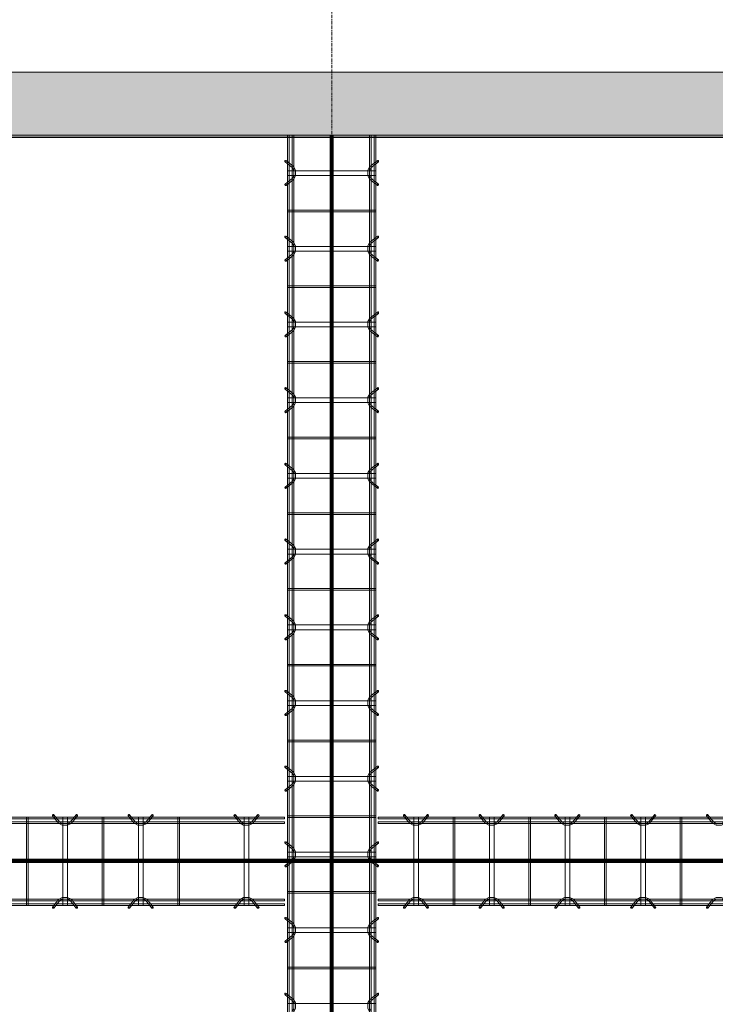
# Model space of a CAD drawing. Header units: inches. Extents: x -4136 to 1945, y -6639 to 12387.
# Tile 511 of 656: x -3204 to -3094, y 11939 to 12096. Entities that reach past the tile are written whole.
import ezdxf

# ---------------------------------------------------------------- set-up
doc = ezdxf.new("R2010")
doc.units = ezdxf.units.IN
doc.header["$MEASUREMENT"] = 0
doc.linetypes.add('Línea de rejilla', pattern=[0.875, 0.5, -0.125, 0.125, -0.125])
for name, color, linetype, lineweight in [('A-FLOR', 7, 'Continuous', 9), ('A-GENM', 7, 'Continuous', 9), ('A-WALL-PATT', 7, 'Continuous', 18), ('S-BEAM', 7, 'Continuous', 9), ('S-FNDN', 7, 'Continuous', 9), ('S-GRID', 7, 'Continuous', 9)]:
    doc.layers.add(name, color=color, linetype=linetype, lineweight=lineweight)

# ---------------------------------------------------------------- blocks, each defined once
blk = doc.blocks.new('Dowel bar assembly - Dowel bar assembly-673506-SLAB ON GROUND JOINTS')
at = {"layer": 'S-BEAM', "color": 253, "true_color": 0xaaaaaa}
for p, q in [((209.52, 1.98), (0, 1.98)), ((0, 1.98), (0, 1.72)), ((0, 1.72), (0, 1.98)), ((0, 1.72), (209.52, 1.72)), ((4.02, 2.23), (4.97, 1.03)), ((5.18, 1.19), (4.23, 2.39)), ((5.63, 1.99), (5.63, -12.01)), ((6.38, 1.99), (5.63, 1.99)), ((5.63, 1.99), (6.38, 1.99)), ((6.38, -12.01), (6.38, 1.99)), ((7.76, 2.39), (6.81, 1.19)), ((7.01, 1.03), (7.96, 2.23)), ((11.87, 1.99), (11.87, -12.01)), ((12.13, 1.99), (11.87, 1.99)), ((11.87, 1.99), (12.13, 1.99)), ((12.13, -12.01), (12.13, 1.99)), ((16.02, 2.23), (16.97, 1.03)), ((17.18, 1.19), (16.23, 2.39)), ((17.63, 1.99), (17.63, -12.01)), ((18.38, 1.99), (17.63, 1.99)), ((17.63, 1.99), (18.38, 1.99)), ((18.38, -12.01), (18.38, 1.99)), ((19.76, 2.39), (18.81, 1.19)), ((19.01, 1.03), (19.96, 2.23)), ((23.87, 1.99), (23.87, -12.01)), ((24.13, 1.99), (23.87, 1.99)), ((23.87, 1.99), (24.13, 1.99)), ((24.13, -12.01), (24.13, 1.99)), ((28.02, 2.23), (28.97, 1.03)), ((29.18, 1.19), (28.23, 2.39)), ((29.63, 1.99), (29.63, -12.01)), ((30.38, 1.99), (29.63, 1.99)), ((29.63, 1.99), (30.38, 1.99)), ((30.38, -12.01), (30.38, 1.99)), ((31.76, 2.39), (30.81, 1.19)), ((31.01, 1.03), (31.96, 2.23)), ((35.87, 1.99), (35.87, -12.01)), ((36.13, 1.99), (35.87, 1.99)), ((35.87, 1.99), (36.13, 1.99)), ((36.13, -12.01), (36.13, 1.99)), ((40.02, 2.23), (40.97, 1.03)), ((41.18, 1.19), (40.23, 2.39)), ((41.63, 1.99), (41.63, -12.01)), ((42.38, 1.99), (41.63, 1.99)), ((41.63, 1.99), (42.38, 1.99)), ((42.38, -12.01), (42.38, 1.99)), ((43.76, 2.39), (42.81, 1.19)), ((43.01, 1.03), (43.96, 2.23)), ((47.87, 1.99), (47.87, -12.01)), ((48.13, 1.99), (47.87, 1.99)), ((47.87, 1.99), (48.13, 1.99)), ((48.13, -12.01), (48.13, 1.99)), ((52.02, 2.23), (52.97, 1.03)), ((53.18, 1.19), (52.23, 2.39)), ((53.63, 1.99), (53.63, -12.01)), ((54.38, 1.99), (53.63, 1.99)), ((53.63, 1.99), (54.38, 1.99)), ((54.38, -12.01), (54.38, 1.99)), ((55.76, 2.39), (54.81, 1.19)), ((55.01, 1.03), (55.96, 2.23)), ((59.87, 1.99), (59.87, -12.01)), ((60.13, 1.99), (59.87, 1.99)), ((59.87, 1.99), (60.13, 1.99)), ((60.13, -12.01), (60.13, 1.99)), ((64.02, 2.23), (64.97, 1.03)), ((65.18, 1.19), (64.23, 2.39)), ((65.63, 1.99), (65.63, -12.01)), ((66.38, 1.99), (65.63, 1.99)), ((65.63, 1.99), (66.38, 1.99)), ((66.38, -12.01), (66.38, 1.99)), ((67.76, 2.39), (66.81, 1.19)), ((67.01, 1.03), (67.96, 2.23)), ((71.87, 1.99), (71.87, -12.01)), ((72.13, 1.99), (71.87, 1.99)), ((71.87, 1.99), (72.13, 1.99)), ((72.13, -12.01), (72.13, 1.99)), ((76.02, 2.23), (76.97, 1.03)), ((77.18, 1.19), (76.23, 2.39)), ((77.63, 1.99), (77.63, -12.01)), ((78.38, 1.99), (77.63, 1.99)), ((77.63, 1.99), (78.38, 1.99)), ((78.38, -12.01), (78.38, 1.99)), ((79.76, 2.39), (78.81, 1.19)), ((79.01, 1.03), (79.96, 2.23)), ((83.87, 1.99), (83.87, -12.01)), ((84.13, 1.99), (83.87, 1.99)), ((83.87, 1.99), (84.13, 1.99)), ((84.13, -12.01), (84.13, 1.99)), ((88.02, 2.23), (88.97, 1.03)), ((89.18, 1.19), (88.23, 2.39)), ((89.63, 1.99), (89.63, -12.01)), ((90.38, 1.99), (89.63, 1.99)), ((89.63, 1.99), (90.38, 1.99)), ((90.38, -12.01), (90.38, 1.99)), ((91.76, 2.39), (90.81, 1.19)), ((91.01, 1.03), (91.96, 2.23)), ((95.87, 1.99), (95.87, -12.01)), ((96.13, 1.99), (95.87, 1.99)), ((95.87, 1.99), (96.13, 1.99)), ((96.13, -12.01), (96.13, 1.99)), ((100.02, 2.23), (100.97, 1.03)), ((101.18, 1.19), (100.23, 2.39)), ((101.63, 1.99), (101.63, -12.01)), ((102.38, 1.99), (101.63, 1.99)), ((101.63, 1.99), (102.38, 1.99)), ((102.38, -12.01), (102.38, 1.99)), ((103.76, 2.39), (102.81, 1.19)), ((103.01, 1.03), (103.96, 2.23)), ((107.87, 1.99), (107.87, -12.01)), ((108.13, 1.99), (107.87, 1.99)), ((107.87, 1.99), (108.13, 1.99)), ((108.13, -12.01), (108.13, 1.99)), ((112.02, 2.23), (112.97, 1.03)), ((113.18, 1.19), (112.23, 2.39)), ((113.63, 1.99), (113.63, -12.01)), ((114.38, 1.99), (113.63, 1.99)), ((113.63, 1.99), (114.38, 1.99)), ((114.38, -12.01), (114.38, 1.99)), ((115.76, 2.39), (114.81, 1.19)), ((115.01, 1.03), (115.96, 2.23)), ((119.87, 1.99), (119.87, -12.01)), ((120.13, 1.99), (119.87, 1.99)), ((119.87, 1.99), (120.13, 1.99)), ((120.13, -12.01), (120.13, 1.99)), ((124.02, 2.23), (124.97, 1.03)), ((125.18, 1.19), (124.23, 2.39)), ((125.63, 1.99), (125.63, -12.01)), ((126.38, 1.99), (125.63, 1.99)), ((125.63, 1.99), (126.38, 1.99)), ((126.38, -12.01), (126.38, 1.99)), ((127.76, 2.39), (126.81, 1.19)), ((127.01, 1.03), (127.96, 2.23)), ((131.87, 1.99), (131.87, -12.01)), ((132.13, 1.99), (131.87, 1.99)), ((131.87, 1.99), (132.13, 1.99)), ((132.13, -12.01), (132.13, 1.99)), ((136.02, 2.23), (136.97, 1.03)), ((137.18, 1.19), (136.23, 2.39)), ((137.63, 1.99), (137.63, -12.01)), ((138.38, 1.99), (137.63, 1.99)), ((137.63, 1.99), (138.38, 1.99)), ((209.52, 1.25), (0, 1.25)), ((0, 0.99), (0, 1.25)), ((0, 1.25), (0, 0.99)), ((0, 0.99), (209.52, 0.99)), ((209.52, -11.01), (0, -11.01)), ((0, -11.27), (0, -11.01)), ((0, -11.01), (0, -11.27)), ((0, -11.27), (209.52, -11.27)), ((209.52, -11.74), (0, -11.74)), ((0, -12), (0, -11.74)), ((0, -11.74), (0, -12)), ((0, -12), (209.52, -12)), ((4.97, -11.05), (4.02, -12.25)), ((4.23, -12.41), (5.18, -11.21)), ((6.38, -12.01), (5.63, -12.01)), ((5.63, -12.01), (6.38, -12.01)), ((6.81, -11.21), (7.76, -12.41)), ((7.96, -12.25), (7.01, -11.05)), ((12.13, -12.01), (11.87, -12.01)), ((11.87, -12.01), (12.13, -12.01)), ((16.97, -11.05), (16.02, -12.25)), ((16.23, -12.41), (17.18, -11.21)), ((18.38, -12.01), (17.63, -12.01)), ((17.63, -12.01), (18.38, -12.01)), ((18.81, -11.21), (19.76, -12.41)), ((19.96, -12.25), (19.01, -11.05)), ((24.13, -12.01), (23.87, -12.01)), ((23.87, -12.01), (24.13, -12.01)), ((28.97, -11.05), (28.02, -12.25)), ((28.23, -12.41), (29.18, -11.21)), ((30.38, -12.01), (29.63, -12.01)), ((29.63, -12.01), (30.38, -12.01)), ((30.81, -11.21), (31.76, -12.41)), ((31.96, -12.25), (31.01, -11.05)), ((36.13, -12.01), (35.87, -12.01)), ((35.87, -12.01), (36.13, -12.01)), ((40.97, -11.05), (40.02, -12.25)), ((40.23, -12.41), (41.18, -11.21)), ((42.38, -12.01), (41.63, -12.01)), ((41.63, -12.01), (42.38, -12.01)), ((42.81, -11.21), (43.76, -12.41)), ((43.96, -12.25), (43.01, -11.05)), ((48.13, -12.01), (47.87, -12.01)), ((47.87, -12.01), (48.13, -12.01)), ((52.97, -11.05), (52.02, -12.25)), ((52.23, -12.41), (53.18, -11.21)), ((54.38, -12.01), (53.63, -12.01)), ((53.63, -12.01), (54.38, -12.01)), ((54.81, -11.21), (55.76, -12.41)), ((55.96, -12.25), (55.01, -11.05)), ((60.13, -12.01), (59.87, -12.01)), ((59.87, -12.01), (60.13, -12.01)), ((64.97, -11.05), (64.02, -12.25)), ((64.23, -12.41), (65.18, -11.21)), ((66.38, -12.01), (65.63, -12.01)), ((65.63, -12.01), (66.38, -12.01)), ((66.81, -11.21), (67.76, -12.41)), ((67.96, -12.25), (67.01, -11.05)), ((72.13, -12.01), (71.87, -12.01)), ((71.87, -12.01), (72.13, -12.01)), ((76.97, -11.05), (76.02, -12.25)), ((76.23, -12.41), (77.18, -11.21)), ((78.38, -12.01), (77.63, -12.01)), ((77.63, -12.01), (78.38, -12.01)), ((78.81, -11.21), (79.76, -12.41)), ((79.96, -12.25), (79.01, -11.05)), ((84.13, -12.01), (83.87, -12.01)), ((83.87, -12.01), (84.13, -12.01)), ((88.97, -11.05), (88.02, -12.25)), ((88.23, -12.41), (89.18, -11.21)), ((90.38, -12.01), (89.63, -12.01)), ((89.63, -12.01), (90.38, -12.01)), ((90.81, -11.21), (91.76, -12.41)), ((91.96, -12.25), (91.01, -11.05)), ((96.13, -12.01), (95.87, -12.01)), ((95.87, -12.01), (96.13, -12.01)), ((100.97, -11.05), (100.02, -12.25)), ((100.23, -12.41), (101.18, -11.21)), ((102.38, -12.01), (101.63, -12.01)), ((101.63, -12.01), (102.38, -12.01)), ((102.81, -11.21), (103.76, -12.41)), ((103.96, -12.25), (103.01, -11.05)), ((108.13, -12.01), (107.87, -12.01)), ((107.87, -12.01), (108.13, -12.01)), ((112.97, -11.05), (112.02, -12.25)), ((112.23, -12.41), (113.18, -11.21)), ((114.38, -12.01), (113.63, -12.01)), ((113.63, -12.01), (114.38, -12.01)), ((114.81, -11.21), (115.76, -12.41)), ((115.96, -12.25), (115.01, -11.05)), ((120.13, -12.01), (119.87, -12.01)), ((119.87, -12.01), (120.13, -12.01)), ((124.97, -11.05), (124.02, -12.25)), ((124.23, -12.41), (125.18, -11.21)), ((126.38, -12.01), (125.63, -12.01)), ((125.63, -12.01), (126.38, -12.01)), ((126.81, -11.21), (127.76, -12.41)), ((127.96, -12.25), (127.01, -11.05)), ((132.13, -12.01), (131.87, -12.01)), ((131.87, -12.01), (132.13, -12.01)), ((136.97, -11.05), (136.02, -12.25)), ((136.23, -12.41), (137.18, -11.21)), ((138.38, -12.01), (137.63, -12.01)), ((137.63, -12.01), (138.38, -12.01))]:
    blk.add_line(p, q, dxfattribs=at)
at = {"layer": 'S-BEAM', "color": 253, "true_color": 0xaaaaaa, "flags": 128}
for points in [[(4.97, 1.03), (5.53, 0.73), (6.39, 0.72), (6.97, 0.99), (7.01, 1.03)], [(5.18, 1.19), (5.62, 0.97), (6.38, 0.98), (6.81, 1.19)], [(16.97, 1.03), (17.53, 0.73), (18.39, 0.72), (18.97, 0.99), (19.01, 1.03)], [(17.18, 1.19), (17.62, 0.97), (18.38, 0.98), (18.81, 1.19)], [(28.97, 1.03), (29.53, 0.73), (30.39, 0.72), (30.97, 0.99), (31.01, 1.03)], [(29.18, 1.19), (29.62, 0.97), (30.38, 0.98), (30.81, 1.19)], [(40.97, 1.03), (41.53, 0.73), (42.39, 0.72), (42.97, 0.99), (43.01, 1.03)], [(41.18, 1.19), (41.62, 0.97), (42.38, 0.98), (42.81, 1.19)], [(52.97, 1.03), (53.53, 0.73), (54.39, 0.72), (54.97, 0.99), (55.01, 1.03)], [(53.18, 1.19), (53.62, 0.97), (54.38, 0.98), (54.81, 1.19)], [(64.97, 1.03), (65.53, 0.73), (66.39, 0.72), (66.97, 0.99), (67.01, 1.03)], [(65.18, 1.19), (65.62, 0.97), (66.38, 0.98), (66.81, 1.19)], [(76.97, 1.03), (77.53, 0.73), (78.39, 0.72), (78.97, 0.99), (79.01, 1.03)], [(77.18, 1.19), (77.62, 0.97), (78.38, 0.98), (78.81, 1.19)], [(88.97, 1.03), (89.53, 0.73), (90.39, 0.72), (90.97, 0.99), (91.01, 1.03)], [(89.18, 1.19), (89.62, 0.97), (90.38, 0.98), (90.81, 1.19)], [(100.97, 1.03), (101.53, 0.73), (102.39, 0.72), (102.97, 0.99), (103.01, 1.03)], [(101.18, 1.19), (101.62, 0.97), (102.38, 0.98), (102.81, 1.19)], [(112.97, 1.03), (113.53, 0.73), (114.39, 0.72), (114.97, 0.99), (115.01, 1.03)], [(113.18, 1.19), (113.62, 0.97), (114.38, 0.98), (114.81, 1.19)], [(124.97, 1.03), (125.53, 0.73), (126.39, 0.72), (126.97, 0.99), (127.01, 1.03)], [(125.18, 1.19), (125.62, 0.97), (126.38, 0.98), (126.81, 1.19)], [(136.97, 1.03), (137.53, 0.73), (138.39, 0.72), (138.97, 0.99), (139.01, 1.03)], [(137.18, 1.19), (137.62, 0.97), (138.38, 0.98), (138.81, 1.19)], [(4.97, -11.05), (5.53, -10.75), (6.39, -10.74), (6.97, -11.01), (7.01, -11.05)], [(16.97, -11.05), (17.53, -10.75), (18.39, -10.74), (18.97, -11.01), (19.01, -11.05)], [(28.97, -11.05), (29.53, -10.75), (30.39, -10.74), (30.97, -11.01), (31.01, -11.05)], [(40.97, -11.05), (41.53, -10.75), (42.39, -10.74), (42.97, -11.01), (43.01, -11.05)], [(52.97, -11.05), (53.53, -10.75), (54.39, -10.74), (54.97, -11.01), (55.01, -11.05)], [(64.97, -11.05), (65.53, -10.75), (66.39, -10.74), (66.97, -11.01), (67.01, -11.05)], [(76.97, -11.05), (77.53, -10.75), (78.39, -10.74), (78.97, -11.01), (79.01, -11.05)], [(88.97, -11.05), (89.53, -10.75), (90.39, -10.74), (90.97, -11.01), (91.01, -11.05)], [(100.97, -11.05), (101.53, -10.75), (102.39, -10.74), (102.97, -11.01), (103.01, -11.05)], [(112.97, -11.05), (113.53, -10.75), (114.39, -10.74), (114.97, -11.01), (115.01, -11.05)], [(124.97, -11.05), (125.53, -10.75), (126.39, -10.74), (126.97, -11.01), (127.01, -11.05)], [(136.97, -11.05), (137.53, -10.75), (138.39, -10.74), (138.97, -11.01), (139.01, -11.05)], [(5.18, -11.21), (5.62, -10.99), (6.38, -11), (6.81, -11.21)], [(17.18, -11.21), (17.62, -10.99), (18.38, -11), (18.81, -11.21)], [(29.18, -11.21), (29.62, -10.99), (30.38, -11), (30.81, -11.21)], [(41.18, -11.21), (41.62, -10.99), (42.38, -11), (42.81, -11.21)], [(53.18, -11.21), (53.62, -10.99), (54.38, -11), (54.81, -11.21)], [(65.18, -11.21), (65.62, -10.99), (66.38, -11), (66.81, -11.21)], [(77.18, -11.21), (77.62, -10.99), (78.38, -11), (78.81, -11.21)], [(89.18, -11.21), (89.62, -10.99), (90.38, -11), (90.81, -11.21)], [(101.18, -11.21), (101.62, -10.99), (102.38, -11), (102.81, -11.21)], [(113.18, -11.21), (113.62, -10.99), (114.38, -11), (114.81, -11.21)], [(125.18, -11.21), (125.62, -10.99), (126.38, -11), (126.81, -11.21)], [(137.18, -11.21), (137.62, -10.99), (138.38, -11), (138.81, -11.21)]]:
    blk.add_lwpolyline(points, dxfattribs=at)
at = {"layer": 'S-BEAM', "color": 253, "true_color": 0xaaaaaa}
for centre, major_axis, start_param, end_param in [((4.12, 2.31), (0.101, 0.08), 5.709265, 8.850858), ((4.12, 2.31), (0.101, 0.08), 2.567673, 5.709265), ((7.86, 2.31), (-0.101, 0.08), 3.715513, 6.857105), ((7.86, 2.31), (-0.101, 0.08), 0.57392, 3.715513), ((16.12, 2.31), (0.101, 0.08), 5.709265, 8.850858), ((16.12, 2.31), (0.101, 0.08), 2.567673, 5.709265), ((19.86, 2.31), (-0.101, 0.08), 3.715513, 6.857105), ((19.86, 2.31), (-0.101, 0.08), 0.57392, 3.715513), ((28.12, 2.31), (0.101, 0.08), 5.709265, 8.850858), ((28.12, 2.31), (0.101, 0.08), 2.567673, 5.709265), ((31.86, 2.31), (-0.101, 0.08), 3.715513, 6.857105), ((31.86, 2.31), (-0.101, 0.08), 0.57392, 3.715513), ((40.12, 2.31), (0.101, 0.08), 5.709265, 8.850858), ((40.12, 2.31), (0.101, 0.08), 2.567673, 5.709265), ((43.86, 2.31), (-0.101, 0.08), 3.715513, 6.857105), ((43.86, 2.31), (-0.101, 0.08), 0.57392, 3.715513), ((52.12, 2.31), (0.101, 0.08), 5.709265, 8.850858), ((52.12, 2.31), (0.101, 0.08), 2.567673, 5.709265), ((55.86, 2.31), (-0.101, 0.08), 3.715513, 6.857105), ((55.86, 2.31), (-0.101, 0.08), 0.57392, 3.715513), ((64.12, 2.31), (0.101, 0.08), 5.709265, 8.850858), ((64.12, 2.31), (0.101, 0.08), 2.567673, 5.709265), ((67.86, 2.31), (-0.101, 0.08), 3.715513, 6.857105), ((67.86, 2.31), (-0.101, 0.08), 0.57392, 3.715513), ((76.12, 2.31), (0.101, 0.08), 5.709265, 8.850858), ((76.12, 2.31), (0.101, 0.08), 2.567673, 5.709265), ((79.86, 2.31), (-0.101, 0.08), 3.715513, 6.857105), ((79.86, 2.31), (-0.101, 0.08), 0.57392, 3.715513), ((88.12, 2.31), (0.101, 0.08), 5.709265, 8.850858), ((88.12, 2.31), (0.101, 0.08), 2.567673, 5.709265), ((91.86, 2.31), (-0.101, 0.08), 3.715513, 6.857105), ((91.86, 2.31), (-0.101, 0.08), 0.57392, 3.715513), ((100.12, 2.31), (0.101, 0.08), 5.709265, 8.850858), ((100.12, 2.31), (0.101, 0.08), 2.567673, 5.709265), ((103.86, 2.31), (-0.101, 0.08), 3.715513, 6.857105), ((103.86, 2.31), (-0.101, 0.08), 0.57392, 3.715513), ((112.12, 2.31), (0.101, 0.08), 5.709265, 8.850858), ((112.12, 2.31), (0.101, 0.08), 2.567673, 5.709265), ((115.86, 2.31), (-0.101, 0.08), 3.715513, 6.857105), ((115.86, 2.31), (-0.101, 0.08), 0.57392, 3.715513), ((124.12, 2.31), (0.101, 0.08), 5.709265, 8.850858), ((124.12, 2.31), (0.101, 0.08), 2.567673, 5.709265), ((127.86, 2.31), (-0.101, 0.08), 3.715513, 6.857105), ((127.86, 2.31), (-0.101, 0.08), 0.57392, 3.715513), ((136.12, 2.31), (0.101, 0.08), 5.709265, 8.850858), ((136.12, 2.31), (0.101, 0.08), 2.567673, 5.709265), ((4.12, -12.33), (-0.101, 0.08), 3.715513, 6.857105), ((4.12, -12.33), (-0.101, 0.08), 0.57392, 3.715513), ((7.86, -12.33), (0.101, 0.08), 5.709265, 8.850858), ((7.86, -12.33), (0.101, 0.08), 2.567673, 5.709265), ((16.12, -12.33), (-0.101, 0.08), 3.715513, 6.857105), ((16.12, -12.33), (-0.101, 0.08), 0.57392, 3.715513), ((19.86, -12.33), (0.101, 0.08), 5.709265, 8.850858), ((19.86, -12.33), (0.101, 0.08), 2.567673, 5.709265), ((28.12, -12.33), (-0.101, 0.08), 3.715513, 6.857105), ((28.12, -12.33), (-0.101, 0.08), 0.57392, 3.715513), ((31.86, -12.33), (0.101, 0.08), 5.709265, 8.850858), ((31.86, -12.33), (0.101, 0.08), 2.567673, 5.709265), ((40.12, -12.33), (-0.101, 0.08), 3.715513, 6.857105), ((40.12, -12.33), (-0.101, 0.08), 0.57392, 3.715513), ((43.86, -12.33), (0.101, 0.08), 5.709265, 8.850858), ((43.86, -12.33), (0.101, 0.08), 2.567673, 5.709265), ((52.12, -12.33), (-0.101, 0.08), 3.715513, 6.857105), ((52.12, -12.33), (-0.101, 0.08), 0.57392, 3.715513), ((55.86, -12.33), (0.101, 0.08), 5.709265, 8.850858), ((55.86, -12.33), (0.101, 0.08), 2.567673, 5.709265), ((64.12, -12.33), (-0.101, 0.08), 3.715513, 6.857105), ((64.12, -12.33), (-0.101, 0.08), 0.57392, 3.715513), ((67.86, -12.33), (0.101, 0.08), 5.709265, 8.850858), ((67.86, -12.33), (0.101, 0.08), 2.567673, 5.709265), ((76.12, -12.33), (-0.101, 0.08), 3.715513, 6.857105), ((76.12, -12.33), (-0.101, 0.08), 0.57392, 3.715513), ((79.86, -12.33), (0.101, 0.08), 5.709265, 8.850858), ((79.86, -12.33), (0.101, 0.08), 2.567673, 5.709265), ((88.12, -12.33), (-0.101, 0.08), 3.715513, 6.857105), ((88.12, -12.33), (-0.101, 0.08), 0.57392, 3.715513), ((91.86, -12.33), (0.101, 0.08), 5.709265, 8.850858), ((91.86, -12.33), (0.101, 0.08), 2.567673, 5.709265), ((100.12, -12.33), (-0.101, 0.08), 3.715513, 6.857105), ((100.12, -12.33), (-0.101, 0.08), 0.57392, 3.715513), ((103.86, -12.33), (0.101, 0.08), 5.709265, 8.850858), ((103.86, -12.33), (0.101, 0.08), 2.567673, 5.709265), ((112.12, -12.33), (-0.101, 0.08), 3.715513, 6.857105), ((112.12, -12.33), (-0.101, 0.08), 0.57392, 3.715513), ((115.86, -12.33), (0.101, 0.08), 5.709265, 8.850858), ((115.86, -12.33), (0.101, 0.08), 2.567673, 5.709265), ((124.12, -12.33), (-0.101, 0.08), 3.715513, 6.857105), ((124.12, -12.33), (-0.101, 0.08), 0.57392, 3.715513), ((127.86, -12.33), (0.101, 0.08), 5.709265, 8.850858), ((127.86, -12.33), (0.101, 0.08), 2.567673, 5.709265), ((136.12, -12.33), (-0.101, 0.08), 3.715513, 6.857105), ((136.12, -12.33), (-0.101, 0.08), 0.57392, 3.715513)]:
    blk.add_ellipse(centre, major_axis=major_axis, ratio=0.816528, start_param=start_param, end_param=end_param, dxfattribs=at)
blk = doc.blocks.new('Dowel bar assembly - Dowel bar assembly-674226-SLAB ON GROUND JOINTS')
at = {"layer": 'S-BEAM', "color": 253, "true_color": 0xaaaaaa}
for p, q in [((148.75, 1.98), (0, 1.98)), ((0, 1.98), (0, 1.72)), ((0, 1.72), (0, 1.98)), ((0, 1.72), (148.75, 1.72)), ((4.02, 2.23), (4.97, 1.03)), ((5.18, 1.19), (4.23, 2.39)), ((5.63, 1.99), (5.63, -12.01)), ((6.38, 1.99), (5.63, 1.99)), ((5.63, 1.99), (6.38, 1.99)), ((6.38, -12.01), (6.38, 1.99)), ((7.76, 2.39), (6.81, 1.19)), ((7.01, 1.03), (7.96, 2.23)), ((11.87, 1.99), (11.87, -12.01)), ((12.13, 1.99), (11.87, 1.99)), ((11.87, 1.99), (12.13, 1.99)), ((12.13, -12.01), (12.13, 1.99)), ((16.02, 2.23), (16.97, 1.03)), ((17.18, 1.19), (16.23, 2.39)), ((17.63, 1.99), (17.63, -12.01)), ((18.38, 1.99), (17.63, 1.99)), ((17.63, 1.99), (18.38, 1.99)), ((18.38, -12.01), (18.38, 1.99)), ((19.76, 2.39), (18.81, 1.19)), ((19.01, 1.03), (19.96, 2.23)), ((23.87, 1.99), (23.87, -12.01)), ((24.13, 1.99), (23.87, 1.99)), ((23.87, 1.99), (24.13, 1.99)), ((24.13, -12.01), (24.13, 1.99)), ((28.02, 2.23), (28.97, 1.03)), ((29.18, 1.19), (28.23, 2.39)), ((29.63, 1.99), (29.63, -12.01)), ((30.38, 1.99), (29.63, 1.99)), ((29.63, 1.99), (30.38, 1.99)), ((30.38, -12.01), (30.38, 1.99)), ((31.76, 2.39), (30.81, 1.19)), ((31.01, 1.03), (31.96, 2.23)), ((35.87, 1.99), (35.87, -12.01)), ((36.13, 1.99), (35.87, 1.99)), ((35.87, 1.99), (36.13, 1.99)), ((36.13, -12.01), (36.13, 1.99)), ((40.02, 2.23), (40.97, 1.03)), ((41.18, 1.19), (40.23, 2.39)), ((41.63, 1.99), (41.63, -12.01)), ((42.38, 1.99), (41.63, 1.99)), ((41.63, 1.99), (42.38, 1.99)), ((42.38, -12.01), (42.38, 1.99)), ((43.76, 2.39), (42.81, 1.19)), ((43.01, 1.03), (43.96, 2.23)), ((47.87, 1.99), (47.87, -12.01)), ((48.13, 1.99), (47.87, 1.99)), ((47.87, 1.99), (48.13, 1.99)), ((48.13, -12.01), (48.13, 1.99)), ((52.02, 2.23), (52.97, 1.03)), ((53.18, 1.19), (52.23, 2.39)), ((107.87, 1.99), (107.87, -12.01)), ((108.13, 1.99), (107.87, 1.99)), ((107.87, 1.99), (108.13, 1.99)), ((108.13, -12.01), (108.13, 1.99)), ((112.02, 2.23), (112.97, 1.03)), ((113.18, 1.19), (112.23, 2.39)), ((113.63, 1.99), (113.63, -12.01)), ((114.38, 1.99), (113.63, 1.99)), ((113.63, 1.99), (114.38, 1.99)), ((114.38, -12.01), (114.38, 1.99)), ((115.76, 2.39), (114.81, 1.19)), ((115.01, 1.03), (115.96, 2.23)), ((119.87, 1.99), (119.87, -12.01)), ((120.13, 1.99), (119.87, 1.99)), ((119.87, 1.99), (120.13, 1.99)), ((120.13, -12.01), (120.13, 1.99)), ((124.02, 2.23), (124.97, 1.03)), ((125.18, 1.19), (124.23, 2.39)), ((125.63, 1.99), (125.63, -12.01)), ((126.38, 1.99), (125.63, 1.99)), ((125.63, 1.99), (126.38, 1.99)), ((126.38, -12.01), (126.38, 1.99)), ((127.76, 2.39), (126.81, 1.19)), ((127.01, 1.03), (127.96, 2.23)), ((131.87, 1.99), (131.87, -12.01)), ((132.13, 1.99), (131.87, 1.99)), ((131.87, 1.99), (132.13, 1.99)), ((132.13, -12.01), (132.13, 1.99)), ((140.77, 2.23), (141.72, 1.03)), ((141.93, 1.19), (140.98, 2.39)), ((142.38, 1.99), (142.38, -12.01)), ((143.13, 1.99), (142.38, 1.99)), ((142.38, 1.99), (143.13, 1.99)), ((143.13, -12.01), (143.13, 1.99)), ((144.51, 2.39), (143.56, 1.19)), ((143.76, 1.03), (144.71, 2.23)), ((148.75, 1.98), (148.75, 1.72)), ((148.75, 1.72), (148.75, 1.98)), ((148.75, 1.25), (0, 1.25)), ((0, 0.99), (0, 1.25)), ((0, 1.25), (0, 0.99)), ((0, 0.99), (148.75, 0.99)), ((148.75, 0.99), (148.75, 1.25)), ((148.75, 1.25), (148.75, 0.99)), ((148.75, -11.01), (0, -11.01)), ((0, -11.27), (0, -11.01)), ((0, -11.01), (0, -11.27)), ((0, -11.27), (148.75, -11.27)), ((148.75, -11.74), (0, -11.74)), ((0, -12), (0, -11.74)), ((0, -11.74), (0, -12)), ((0, -12), (148.75, -12)), ((4.97, -11.05), (4.02, -12.25)), ((4.23, -12.41), (5.18, -11.21)), ((6.38, -12.01), (5.63, -12.01)), ((5.63, -12.01), (6.38, -12.01)), ((6.81, -11.21), (7.76, -12.41)), ((7.96, -12.25), (7.01, -11.05)), ((12.13, -12.01), (11.87, -12.01)), ((11.87, -12.01), (12.13, -12.01)), ((16.97, -11.05), (16.02, -12.25)), ((16.23, -12.41), (17.18, -11.21)), ((18.38, -12.01), (17.63, -12.01)), ((17.63, -12.01), (18.38, -12.01)), ((18.81, -11.21), (19.76, -12.41)), ((19.96, -12.25), (19.01, -11.05)), ((24.13, -12.01), (23.87, -12.01)), ((23.87, -12.01), (24.13, -12.01)), ((28.97, -11.05), (28.02, -12.25)), ((28.23, -12.41), (29.18, -11.21)), ((30.38, -12.01), (29.63, -12.01)), ((29.63, -12.01), (30.38, -12.01)), ((30.81, -11.21), (31.76, -12.41)), ((31.96, -12.25), (31.01, -11.05)), ((36.13, -12.01), (35.87, -12.01)), ((35.87, -12.01), (36.13, -12.01)), ((40.97, -11.05), (40.02, -12.25)), ((40.23, -12.41), (41.18, -11.21)), ((42.38, -12.01), (41.63, -12.01)), ((41.63, -12.01), (42.38, -12.01)), ((42.81, -11.21), (43.76, -12.41)), ((43.96, -12.25), (43.01, -11.05)), ((48.13, -12.01), (47.87, -12.01)), ((47.87, -12.01), (48.13, -12.01)), ((52.97, -11.05), (52.02, -12.25)), ((52.23, -12.41), (53.18, -11.21)), ((108.13, -12.01), (107.87, -12.01)), ((107.87, -12.01), (108.13, -12.01)), ((112.97, -11.05), (112.02, -12.25)), ((112.23, -12.41), (113.18, -11.21)), ((114.38, -12.01), (113.63, -12.01)), ((113.63, -12.01), (114.38, -12.01)), ((114.81, -11.21), (115.76, -12.41)), ((115.96, -12.25), (115.01, -11.05)), ((120.13, -12.01), (119.87, -12.01)), ((119.87, -12.01), (120.13, -12.01)), ((124.97, -11.05), (124.02, -12.25)), ((124.23, -12.41), (125.18, -11.21)), ((126.38, -12.01), (125.63, -12.01)), ((125.63, -12.01), (126.38, -12.01)), ((126.81, -11.21), (127.76, -12.41)), ((127.96, -12.25), (127.01, -11.05)), ((132.13, -12.01), (131.87, -12.01)), ((131.87, -12.01), (132.13, -12.01)), ((141.72, -11.05), (140.77, -12.25)), ((140.98, -12.41), (141.93, -11.21)), ((143.13, -12.01), (142.38, -12.01)), ((142.38, -12.01), (143.13, -12.01)), ((143.56, -11.21), (144.51, -12.41)), ((144.71, -12.25), (143.76, -11.05)), ((148.75, -11.27), (148.75, -11.01)), ((148.75, -11.01), (148.75, -11.27)), ((148.75, -12), (148.75, -11.74)), ((148.75, -11.74), (148.75, -12))]:
    blk.add_line(p, q, dxfattribs=at)
at = {"layer": 'S-BEAM', "color": 253, "true_color": 0xaaaaaa, "flags": 128}
for points in [[(4.97, 1.03), (5.53, 0.73), (6.39, 0.72), (6.97, 0.99), (7.01, 1.03)], [(5.18, 1.19), (5.62, 0.97), (6.38, 0.98), (6.81, 1.19)], [(16.97, 1.03), (17.53, 0.73), (18.39, 0.72), (18.97, 0.99), (19.01, 1.03)], [(17.18, 1.19), (17.62, 0.97), (18.38, 0.98), (18.81, 1.19)], [(28.97, 1.03), (29.53, 0.73), (30.39, 0.72), (30.97, 0.99), (31.01, 1.03)], [(29.18, 1.19), (29.62, 0.97), (30.38, 0.98), (30.81, 1.19)], [(40.97, 1.03), (41.53, 0.73), (42.39, 0.72), (42.97, 0.99), (43.01, 1.03)], [(41.18, 1.19), (41.62, 0.97), (42.38, 0.98), (42.81, 1.19)], [(52.97, 1.03), (53.53, 0.73), (54.39, 0.72), (54.97, 0.99), (55.01, 1.03)], [(53.18, 1.19), (53.62, 0.97), (54.38, 0.98), (54.81, 1.19)], [(112.97, 1.03), (113.53, 0.73), (114.39, 0.72), (114.97, 0.99), (115.01, 1.03)], [(113.18, 1.19), (113.62, 0.97), (114.38, 0.98), (114.81, 1.19)], [(124.97, 1.03), (125.53, 0.73), (126.39, 0.72), (126.97, 0.99), (127.01, 1.03)], [(125.18, 1.19), (125.62, 0.97), (126.38, 0.98), (126.81, 1.19)], [(141.72, 1.03), (142.28, 0.73), (143.14, 0.72), (143.72, 0.99), (143.76, 1.03)], [(141.93, 1.19), (142.37, 0.97), (143.13, 0.98), (143.56, 1.19)], [(4.97, -11.05), (5.53, -10.75), (6.39, -10.74), (6.97, -11.01), (7.01, -11.05)], [(16.97, -11.05), (17.53, -10.75), (18.39, -10.74), (18.97, -11.01), (19.01, -11.05)], [(28.97, -11.05), (29.53, -10.75), (30.39, -10.74), (30.97, -11.01), (31.01, -11.05)], [(40.97, -11.05), (41.53, -10.75), (42.39, -10.74), (42.97, -11.01), (43.01, -11.05)], [(52.97, -11.05), (53.53, -10.75), (54.39, -10.74), (54.97, -11.01), (55.01, -11.05)], [(112.97, -11.05), (113.53, -10.75), (114.39, -10.74), (114.97, -11.01), (115.01, -11.05)], [(124.97, -11.05), (125.53, -10.75), (126.39, -10.74), (126.97, -11.01), (127.01, -11.05)], [(141.72, -11.05), (142.28, -10.75), (143.14, -10.74), (143.72, -11.01), (143.76, -11.05)], [(5.18, -11.21), (5.62, -10.99), (6.38, -11), (6.81, -11.21)], [(17.18, -11.21), (17.62, -10.99), (18.38, -11), (18.81, -11.21)], [(29.18, -11.21), (29.62, -10.99), (30.38, -11), (30.81, -11.21)], [(41.18, -11.21), (41.62, -10.99), (42.38, -11), (42.81, -11.21)], [(53.18, -11.21), (53.62, -10.99), (54.38, -11), (54.81, -11.21)], [(113.18, -11.21), (113.62, -10.99), (114.38, -11), (114.81, -11.21)], [(125.18, -11.21), (125.62, -10.99), (126.38, -11), (126.81, -11.21)], [(141.93, -11.21), (142.37, -10.99), (143.13, -11), (143.56, -11.21)]]:
    blk.add_lwpolyline(points, dxfattribs=at)
at = {"layer": 'S-BEAM', "color": 253, "true_color": 0xaaaaaa}
for centre, major_axis, start_param, end_param in [((4.12, 2.31), (0.101, 0.08), 5.709265, 8.850858), ((4.12, 2.31), (0.101, 0.08), 2.567673, 5.709265), ((7.86, 2.31), (-0.101, 0.08), 3.715513, 6.857105), ((7.86, 2.31), (-0.101, 0.08), 0.57392, 3.715513), ((16.12, 2.31), (0.101, 0.08), 5.709265, 8.850858), ((16.12, 2.31), (0.101, 0.08), 2.567673, 5.709265), ((19.86, 2.31), (-0.101, 0.08), 3.715513, 6.857105), ((19.86, 2.31), (-0.101, 0.08), 0.57392, 3.715513), ((28.12, 2.31), (0.101, 0.08), 5.709265, 8.850858), ((28.12, 2.31), (0.101, 0.08), 2.567673, 5.709265), ((31.86, 2.31), (-0.101, 0.08), 3.715513, 6.857105), ((31.86, 2.31), (-0.101, 0.08), 0.57392, 3.715513), ((40.12, 2.31), (0.101, 0.08), 5.709265, 8.850858), ((40.12, 2.31), (0.101, 0.08), 2.567673, 5.709265), ((43.86, 2.31), (-0.101, 0.08), 3.715513, 6.857105), ((43.86, 2.31), (-0.101, 0.08), 0.57392, 3.715513), ((52.12, 2.31), (0.101, 0.08), 5.709265, 8.850858), ((52.12, 2.31), (0.101, 0.08), 2.567673, 5.709265), ((112.12, 2.31), (0.101, 0.08), 5.709265, 8.850858), ((112.12, 2.31), (0.101, 0.08), 2.567673, 5.709265), ((115.86, 2.31), (-0.101, 0.08), 3.715513, 6.857105), ((115.86, 2.31), (-0.101, 0.08), 0.57392, 3.715513), ((124.12, 2.31), (0.101, 0.08), 5.709265, 8.850858), ((124.12, 2.31), (0.101, 0.08), 2.567673, 5.709265), ((127.86, 2.31), (-0.101, 0.08), 3.715513, 6.857105), ((127.86, 2.31), (-0.101, 0.08), 0.57392, 3.715513), ((140.87, 2.31), (0.101, 0.08), 5.709265, 8.850858), ((140.87, 2.31), (0.101, 0.08), 2.567673, 5.709265), ((144.61, 2.31), (-0.101, 0.08), 3.715513, 6.857105), ((144.61, 2.31), (-0.101, 0.08), 0.57392, 3.715513), ((4.12, -12.33), (-0.101, 0.08), 3.715513, 6.857105), ((4.12, -12.33), (-0.101, 0.08), 0.57392, 3.715513), ((7.86, -12.33), (0.101, 0.08), 5.709265, 8.850858), ((7.86, -12.33), (0.101, 0.08), 2.567673, 5.709265), ((16.12, -12.33), (-0.101, 0.08), 3.715513, 6.857105), ((16.12, -12.33), (-0.101, 0.08), 0.57392, 3.715513), ((19.86, -12.33), (0.101, 0.08), 5.709265, 8.850858), ((19.86, -12.33), (0.101, 0.08), 2.567673, 5.709265), ((28.12, -12.33), (-0.101, 0.08), 3.715513, 6.857105), ((28.12, -12.33), (-0.101, 0.08), 0.57392, 3.715513), ((31.86, -12.33), (0.101, 0.08), 5.709265, 8.850858), ((31.86, -12.33), (0.101, 0.08), 2.567673, 5.709265), ((40.12, -12.33), (-0.101, 0.08), 3.715513, 6.857105), ((40.12, -12.33), (-0.101, 0.08), 0.57392, 3.715513), ((43.86, -12.33), (0.101, 0.08), 5.709265, 8.850858), ((43.86, -12.33), (0.101, 0.08), 2.567673, 5.709265), ((52.12, -12.33), (-0.101, 0.08), 3.715513, 6.857105), ((52.12, -12.33), (-0.101, 0.08), 0.57392, 3.715513), ((112.12, -12.33), (-0.101, 0.08), 3.715513, 6.857105), ((112.12, -12.33), (-0.101, 0.08), 0.57392, 3.715513), ((115.86, -12.33), (0.101, 0.08), 5.709265, 8.850858), ((115.86, -12.33), (0.101, 0.08), 2.567673, 5.709265), ((124.12, -12.33), (-0.101, 0.08), 3.715513, 6.857105), ((124.12, -12.33), (-0.101, 0.08), 0.57392, 3.715513), ((127.86, -12.33), (0.101, 0.08), 5.709265, 8.850858), ((127.86, -12.33), (0.101, 0.08), 2.567673, 5.709265), ((140.87, -12.33), (-0.101, 0.08), 3.715513, 6.857105), ((140.87, -12.33), (-0.101, 0.08), 0.57392, 3.715513), ((144.61, -12.33), (0.101, 0.08), 5.709265, 8.850858), ((144.61, -12.33), (0.101, 0.08), 2.567673, 5.709265)]:
    blk.add_ellipse(centre, major_axis=major_axis, ratio=0.816528, start_param=start_param, end_param=end_param, dxfattribs=at)

msp = doc.modelspace()

# ---------------------------------------------------------------- hatches: boundary and pattern name
at = {"layer": 'A-GENM', "true_color": 0xff0000}
for points in [[(-3481.2803, 12077.1894), (-3481.16626, 12077.1894), (-3154.48122, 12077.1894), (-3154.36718, 12077.1894), (-3154.36718, 12076.87444), (-3481.2803, 12076.87444)], [(-3481.12689, 12077.1894), (-3154.52059, 12077.1894), (-3154.52059, 12076.87444), (-3481.12689, 12076.87444)], [(-3154.15869, 12076.87444), (-3154.58036, 12076.87444), (-3154.58036, 12077.1894), (-3154.15869, 12077.1894)], [(-3154.52059, 12077.1894), (-3154.48122, 12077.1894), (-3154.48122, 12076.87444), (-3154.52059, 12076.87444)], [(-3154.07029, 12076.87444), (-3154.49348, 12076.87444), (-3154.49348, 12077.1894), (-3154.07029, 12077.1894)], [(-3154.07181, 12076.87444), (-3154.41585, 12076.87444), (-3154.41585, 12077.1894), (-3154.07181, 12077.1894)], [(-3154.15717, 12076.87444), (-3154.36718, 12076.87444), (-3154.36718, 12077.1894), (-3154.15717, 12077.1894)], [(-3154.2803, 12077.1894), (-3154.16626, 12077.1894), (-2827.48122, 12077.1894), (-2827.36718, 12077.1894), (-2827.36718, 12076.87444), (-3154.2803, 12076.87444)], [(-3154.16626, 12077.1894), (-3154.12689, 12077.1894), (-3154.12689, 12076.87444), (-3154.16626, 12076.87444)], [(-3154.12689, 12077.1894), (-2827.52059, 12077.1894), (-2827.52059, 12076.87444), (-3154.12689, 12076.87444)]]:
    msp.add_hatch(color=1, dxfattribs=at).paths.add_polyline_path(points, flags=0)
at = {"layer": 'A-GENM', "true_color": 0x0000ff}
for points in [[(-3154.15717, 12077.1894), (-3154.15717, 12076.87444), (-3154.15717, 11867.48818), (-3154.32374, 11867.65475), (-3154.58036, 11867.39812), (-3154.58036, 12076.87444), (-3154.58036, 12077.1894)], [(-3154.12689, 12077.1894), (-3154.12689, 12076.87444), (-3154.12689, 11867.4579), (-3154.21238, 11867.54339), (-3154.32374, 11867.65475), (-3154.52059, 11867.4579), (-3154.52059, 12076.87444), (-3154.52059, 12077.1894)], [(-3154.15869, 12077.1894), (-3154.15869, 12076.87444), (-3154.15869, 11867.4897), (-3154.32374, 11867.65475), (-3154.50273, 11867.47576), (-3154.50273, 12076.87444), (-3154.50273, 12077.1894)], [(-3154.07181, 12077.1894), (-3154.07181, 12076.87444), (-3154.07181, 11867.40282), (-3154.32374, 11867.65475), (-3154.49348, 11867.485), (-3154.49348, 12076.87444), (-3154.49348, 12077.1894)], [(-3154.2803, 12077.1894), (-3154.2803, 12076.87444), (-3154.2803, 11867.61131), (-3154.32374, 11867.65475), (-3154.36718, 11867.61131), (-3154.36718, 12076.87444), (-3154.36718, 12077.1894)], [(-3154.07029, 12077.1894), (-3154.07029, 12076.87444), (-3154.07029, 11867.4013), (-3154.2803, 11867.61131), (-3154.2803, 12076.87444), (-3154.2803, 12077.1894)], [(-3819.32374, 11962.44285), (-3819.00878, 11962.44285), (-2640.32374, 11962.44285), (-2640.32374, 11962.23284), (-3819.00878, 11962.23284), (-3819.32374, 11962.23284)], [(-3819.32374, 11962.44133), (-3819.00878, 11962.44133), (-2640.32374, 11962.44133), (-2640.32374, 11962.01965), (-3819.00878, 11962.01965), (-3819.32374, 11962.01965)], [(-2640.32374, 11961.99255), (-3819.00878, 11961.99255), (-3819.32374, 11961.99255), (-3819.32374, 11962.38625), (-3819.00878, 11962.38625), (-2640.32374, 11962.38625)], [(-3819.32374, 11962.35597), (-3819.00878, 11962.35597), (-2640.32374, 11962.35597), (-2640.32374, 11961.93277), (-3819.00878, 11961.93277), (-3819.32374, 11961.93277)], [(-3819.32374, 11962.35445), (-3819.00878, 11962.35445), (-2640.32374, 11962.35445), (-2640.32374, 11962.01041), (-3819.00878, 11962.01041), (-3819.32374, 11962.01041)], [(-3819.32374, 11962.23284), (-3819.00878, 11962.23284), (-2640.32374, 11962.23284), (-2640.32374, 11962.14596), (-3819.00878, 11962.14596), (-3819.32374, 11962.14596)]]:
    msp.add_hatch(color=5, dxfattribs=at).paths.add_polyline_path(points, flags=0)
at = {"layer": 'A-WALL-PATT', "lineweight": 9, "true_color": 0xd4d4d4}
h = msp.add_hatch(dxfattribs=at)
h.set_pattern_fill('FP_1', color=254, style=0, pattern_type=2)
h.set_pattern_definition([(50, (0, 0), (55.0854, -4.81984), [5.76, -63.36]), (355, (0, 0), (-10.6557, 57.76853), [4.608, -50.688]), (100.451, (4.59, -0.4), (44.42947, 52.94866), [4.895, -53.848]), (46.184, (0, 15.36), (81.96444, -12.71212), [8.64, -95.04]), (96.636, (6.83, 14.3), (71.7815, 74.8124), [7.343, -80.772]), (351.184, (0, 15.36), (71.78195, 74.81243), [6.912, -76.032]), (21, (7.68, 11.52), (45.84207, -30.92146), [5.76, -63.36]), (326, (7.68, 11.52), (18.68706, 55.69148), [4.608, -50.688]), (71.451, (11.5, 8.943), (64.5289, 24.7701), [4.895, -53.848]), (37.5, (0, 0), (0.933895, 25.566816), [2.534, -47.539, 2.534, -48.922, -50.88]), (37.5, (0, 0), (0.933895, 25.566816), [-101.53, 2.534, -48.346]), (7.5, (0, 0), (20.20404, 30.2913), [2.534, -26.803, 2.534, -46.387, -19.392]), (7.5, (0, 0), (20.20404, 30.2913), [-78.259, 2.534, -16.858]), (327.5, (-17.126, 0), (40.997785, -1.732403), [2.534, -16.666, 2.534, -57.37, -79.488]), (327.5, (-17.126, 0), (40.997785, -1.732403), [-79.104, 2.534, -76.954]), (317.5, (-24.806, 0), (44.78888, 7.68784), [2.534, -22.426, 2.534, -37.248, -56.448]), (317.5, (-24.806, 0), (44.78888, 7.68784), [-64.742, 2.534, -53.914])])
h.paths.add_polyline_path([(-2636.00878, 12087.1894), (-2636.00878, 12077.1894), (-2640.32374, 12077.1894), (-2749.53624, 12077.1894), (-2755.16124, 12077.1894), (-3819.32374, 12077.1894), (-3829.32374, 12077.1894), (-3829.32374, 12087.1894)], flags=0)

# ---------------------------------------------------------------- linework, layer by layer
at = {"layer": 'A-FLOR'}
msp.add_line((-2640.32374, 12076.83507), (-3819.32374, 12076.83507), dxfattribs=at)
at = {"layer": 'A-GENM', "color": 1, "true_color": 0xff0000}
for p, q in [((-3481.36792, 12077.1894), (-3154.54169, 12077.1894)), ((-3481.16626, 12077.1894), (-3154.48122, 12077.1894)), ((-3154.52059, 12077.1894), (-3481.12689, 12077.1894)), ((-3154.52059, 12077.1894), (-3481.12689, 12077.1894)), ((-3154.58036, 12077.1894), (-3154.58036, 12076.87444)), ((-3154.58036, 12077.1894), (-3154.15717, 12077.1894)), ((-3154.15869, 12077.1894), (-3154.58036, 12077.1894)), ((-3154.54169, 12077.1894), (-3154.50273, 12077.1894)), ((-3154.48122, 12077.1894), (-3154.52059, 12077.1894)), ((-3154.50273, 12076.87444), (-3154.50273, 12077.1894)), ((-3154.50273, 12077.1894), (-3154.15869, 12077.1894)), ((-3154.49348, 12077.1894), (-3154.49348, 12076.87444)), ((-3154.49348, 12077.1894), (-3154.07181, 12077.1894)), ((-3154.07029, 12077.1894), (-3154.49348, 12077.1894)), ((-3154.48122, 12077.1894), (-3154.36718, 12077.1894)), ((-3154.41585, 12077.1894), (-3154.41585, 12076.87444)), ((-3154.41585, 12077.1894), (-3154.36792, 12077.1894)), ((-3154.07181, 12077.1894), (-3154.41585, 12077.1894)), ((-3154.36792, 12077.1894), (-2827.54169, 12077.1894)), ((-3154.15717, 12077.1894), (-3154.36718, 12077.1894)), ((-3154.36718, 12077.1894), (-3154.36718, 12076.87444)), ((-3154.2803, 12077.1894), (-3154.07029, 12077.1894)), ((-3154.2803, 12076.87444), (-3154.2803, 12077.1894)), ((-3154.2803, 12077.1894), (-3154.16626, 12077.1894)), ((-3154.12689, 12077.1894), (-3154.16626, 12077.1894)), ((-3154.16626, 12077.1894), (-2827.48122, 12077.1894)), ((-3154.15869, 12077.1894), (-3154.15869, 12076.87444)), ((-3154.15717, 12077.1894), (-3154.15717, 12076.87444)), ((-2827.52059, 12077.1894), (-3154.12689, 12077.1894)), ((-2827.52059, 12077.1894), (-3154.12689, 12077.1894)), ((-3154.07181, 12077.1894), (-3154.07181, 12076.87444)), ((-3154.07029, 12077.1894), (-3154.07029, 12076.87444)), ((-3481.41585, 12076.87444), (-3154.50273, 12076.87444)), ((-3154.36718, 12076.87444), (-3481.2803, 12076.87444)), ((-3154.48122, 12076.87444), (-3481.16626, 12076.87444)), ((-3481.12689, 12076.87444), (-3154.52059, 12076.87444)), ((-3154.58036, 12076.87444), (-3154.15869, 12076.87444)), ((-3154.15717, 12076.87444), (-3154.58036, 12076.87444)), ((-3154.52059, 12076.87444), (-3154.48122, 12076.87444)), ((-3154.15869, 12076.87444), (-3154.50273, 12076.87444)), ((-3154.07029, 12076.87444), (-3154.49348, 12076.87444)), ((-3154.49348, 12076.87444), (-3154.07181, 12076.87444)), ((-3154.07181, 12076.87444), (-3154.41585, 12076.87444)), ((-3154.41585, 12076.87444), (-2827.50273, 12076.87444)), ((-3154.36718, 12076.87444), (-3154.15717, 12076.87444)), ((-3154.2803, 12076.87444), (-3154.07029, 12076.87444)), ((-2827.36718, 12076.87444), (-3154.2803, 12076.87444)), ((-2827.48122, 12076.87444), (-3154.16626, 12076.87444)), ((-3154.12689, 12076.87444), (-3154.16626, 12076.87444)), ((-3154.12689, 12076.87444), (-2827.52059, 12076.87444))]:
    msp.add_line(p, q, dxfattribs=at)
at = {"layer": 'A-GENM', "color": 5, "true_color": 0x0000ff}
for p, q in [((-3154.15869, 12077.1894), (-3154.58036, 12077.1894)), ((-3154.58036, 12077.1894), (-3154.15717, 12077.1894)), ((-3154.58036, 12076.87444), (-3154.58036, 12077.1894)), ((-3154.52059, 12077.1894), (-3154.12689, 12077.1894)), ((-3154.41585, 12077.1894), (-3154.50273, 12077.1894)), ((-3154.50273, 12077.1894), (-3154.15869, 12077.1894)), ((-3154.50273, 12077.1894), (-3154.50273, 12076.87444)), ((-3154.07029, 12077.1894), (-3154.49348, 12077.1894)), ((-3154.49348, 12077.1894), (-3154.07181, 12077.1894)), ((-3154.49348, 12076.87444), (-3154.49348, 12077.1894)), ((-3154.36718, 12077.1894), (-3154.48122, 12077.1894)), ((-3154.07181, 12077.1894), (-3154.41585, 12077.1894)), ((-3154.41585, 12076.87444), (-3154.41585, 12077.1894)), ((-3154.2803, 12077.1894), (-3154.36718, 12077.1894)), ((-3154.15717, 12077.1894), (-3154.36718, 12077.1894)), ((-3154.36718, 12077.1894), (-3154.2803, 12077.1894)), ((-3154.36718, 12076.87444), (-3154.36718, 12077.1894)), ((-3154.16626, 12077.1894), (-3154.2803, 12077.1894)), ((-3154.2803, 12077.1894), (-3154.07029, 12077.1894)), ((-3154.2803, 12077.1894), (-3154.2803, 12076.87444)), ((-3154.15869, 12076.87444), (-3154.15869, 12077.1894)), ((-3154.15717, 12076.87444), (-3154.15717, 12077.1894)), ((-3154.07181, 12076.87444), (-3154.07181, 12077.1894)), ((-3154.07029, 12076.87444), (-3154.07029, 12077.1894)), ((-3154.58036, 11867.39812), (-3154.58036, 12076.87444)), ((-3154.52059, 11867.4579), (-3154.52059, 12076.87444)), ((-3154.52059, 12076.87444), (-3154.52059, 11867.4579)), ((-3154.50273, 12076.87444), (-3154.50273, 11867.47576)), ((-3154.49348, 11867.485), (-3154.49348, 12076.87444)), ((-3154.48122, 12076.87444), (-3154.48122, 11867.49727)), ((-3154.48122, 12076.87444), (-3154.48122, 11867.49727)), ((-3154.41585, 11867.56264), (-3154.41585, 12076.87444)), ((-3154.36718, 11867.61131), (-3154.36718, 12076.87444)), ((-3154.2803, 12076.87444), (-3154.2803, 11867.61131)), ((-3154.16626, 11867.49727), (-3154.16626, 12076.87444)), ((-3154.16626, 11867.49727), (-3154.16626, 12076.87444)), ((-3154.15869, 11867.4897), (-3154.15869, 12076.87444)), ((-3154.15717, 11867.48818), (-3154.15717, 12076.87444)), ((-3154.12689, 12076.87444), (-3154.12689, 11867.4579)), ((-3154.12689, 12076.87444), (-3154.12689, 11867.4579)), ((-3154.07181, 11867.40282), (-3154.07181, 12076.87444)), ((-3154.07029, 11867.4013), (-3154.07029, 12076.87444)), ((-2640.32374, 11962.44285), (-3819.00878, 11962.44285)), ((-2640.32374, 11962.44133), (-3819.00878, 11962.44133)), ((-3819.00878, 11962.38625), (-2640.32374, 11962.38625)), ((-3819.00878, 11962.38625), (-2640.32374, 11962.38625)), ((-2640.32374, 11962.35597), (-3819.00878, 11962.35597)), ((-2640.32374, 11962.35445), (-3819.00878, 11962.35445)), ((-2640.32374, 11962.34688), (-3819.00878, 11962.34688)), ((-2640.32374, 11962.34688), (-3819.00878, 11962.34688)), ((-3819.00878, 11962.23284), (-2640.32374, 11962.23284)), ((-2640.32374, 11962.14596), (-3819.00878, 11962.14596)), ((-2640.32374, 11962.09729), (-3819.00878, 11962.09729)), ((-2640.32374, 11962.03192), (-3819.00878, 11962.03192)), ((-3819.00878, 11962.03192), (-2640.32374, 11962.03192)), ((-2640.32374, 11962.01965), (-3819.00878, 11962.01965)), ((-3819.00878, 11962.01041), (-2640.32374, 11962.01041)), ((-3819.00878, 11961.99255), (-2640.32374, 11961.99255)), ((-3819.00878, 11961.99255), (-2640.32374, 11961.99255)), ((-2640.32374, 11961.93277), (-3819.00878, 11961.93277))]:
    msp.add_line(p, q, dxfattribs=at)
at = {"layer": 'S-FNDN', "color": 253, "lineweight": 18, "true_color": 0xaaaaaa}
for p, q in [((-1933.32374, 12087.1894), (-3829.32374, 12087.1894)), ((-3819.32374, 12077.1894), (-2755.16124, 12077.1894))]:
    msp.add_line(p, q, dxfattribs=at)
at = {"layer": 'S-GRID', "color": 253, "linetype": 'Línea de rejilla', "true_color": 0xaaaaaa}
msp.add_line((-3154.32374, 9772.6103), (-3154.32374, 12288.55505), dxfattribs=at)

# ---------------------------------------------------------------- block references
at = {"layer": 'S-BEAM', "color": 253, "true_color": 0xaaaaaa, "rotation": 269.9999999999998}
msp.add_blockref('Dowel bar assembly - Dowel bar assembly-673506-SLAB ON GROUND JOINTS', (-3149.31354, 12077.1894), dxfattribs=at)
at = {"layer": 'S-BEAM', "color": 253, "true_color": 0xaaaaaa}
for p in [(-3310.56925, 11967.09075), (-3146.97008, 11967.09075)]:
    msp.add_blockref('Dowel bar assembly - Dowel bar assembly-674226-SLAB ON GROUND JOINTS', p, dxfattribs=at)

doc.saveas('drawing.dxf')
